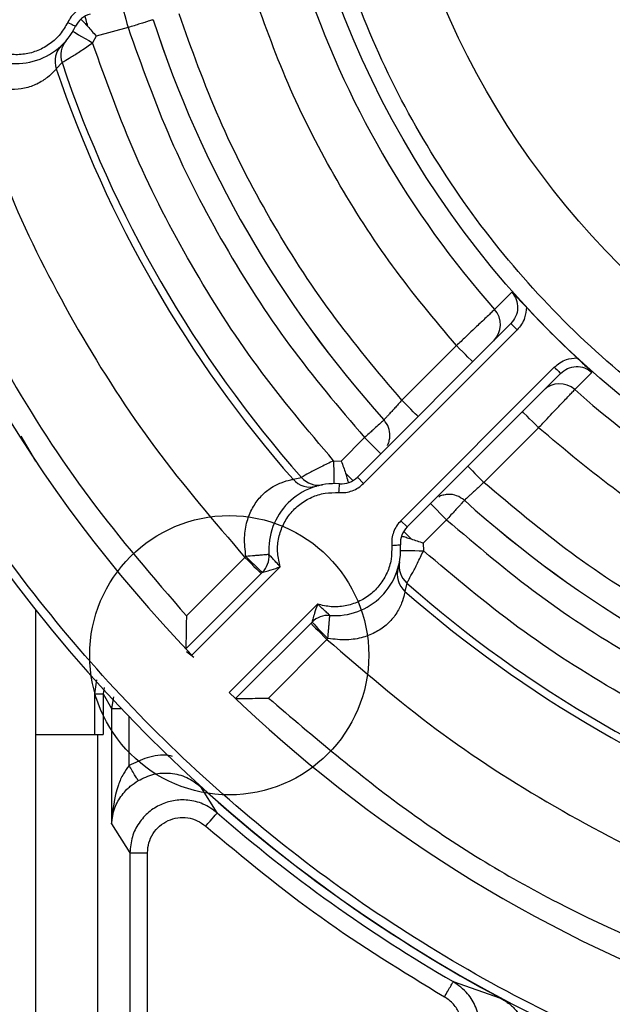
# Model space of a CAD drawing. Header units: inches. Extents: x 170 to 288, y 234 to 248.
# Tile 458 of 480: x 260.2715 to 260.3158, y 244.5656 to 244.639. Entities that reach past the tile are written whole.
import ezdxf

# ---------------------------------------------------------------- set-up
doc = ezdxf.new("R2010")
doc.units = ezdxf.units.IN
doc.header["$LTSCALE"] = 0.25
doc.header["$MEASUREMENT"] = 0
doc.layers.add('ANNOTATIONS', color=1, linetype='Continuous')
doc.layers.add('STANDARD Z GUIDE MOTOR RH', color=7, linetype='Continuous')
doc.styles.add('ARIAL', font='arial.ttf', dxfattribs={"height": 0.09375})
doc.dimstyles.new('STANDARD$0', dxfattribs={"dimtxt": 0.09375, "dimasz": 0.09375, "dimexe": 0.03125, "dimexo": 0.046875, "dimgap": 0.09, "dimtad": 0, "dimtih": 1, "dimtoh": 1, "dimdec": 4, "dimzin": 0, "dimdsep": 46, "dimtxsty": 'ARIAL', "dimcen": 0.09, "dimadec": 0, "dimazin": 0, "dimtfac": 1, "dimtdec": 4, "dimtofl": 0, "dimtmove": 0, "dimatfit": 1, "dimfxl": 1, "dimtolj": 1, "dimtzin": 0, "dimarcsym": 0})

# ---------------------------------------------------------------- blocks, each defined once
blk = doc.blocks.new('*D54')
at = {"layer": 'ANNOTATIONS', "color": 0, "lineweight": -2, "transparency": 16777216}
for p, q in [((260.8643552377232, 245.1923245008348), (261.4626251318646, 245.1923245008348)), ((261.4313751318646, 245.0985745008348), (261.4313751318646, 244.8065568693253)), ((261.4313751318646, 244.2375278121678), (261.4313751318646, 244.5295454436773)), ((259.7476886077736, 244.1437778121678), (261.4626251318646, 244.1437778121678))]:
    blk.add_line(p, q, dxfattribs=at)
at = {"layer": 'ANNOTATIONS', "color": 0, "transparency": 16777216}
for points in [[(261.4157501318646, 245.0985745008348), (261.4470001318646, 245.0985745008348), (261.4313751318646, 245.1923245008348)], [(261.4157501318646, 244.2375278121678), (261.4470001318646, 244.2375278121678), (261.4313751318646, 244.1437778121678)]]:
    blk.add_solid(points, dxfattribs=at)
at = {"layer": 'defpoints', "color": 0, "transparency": 16777216}
for p in [(260.8174802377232, 245.1923245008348), (261.4313751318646, 245.1923245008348), (259.7008136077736, 244.1437778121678)]:
    blk.add_point(p, dxfattribs=at)
at = {"layer": 'ANNOTATIONS', "color": 0, "transparency": 16777216, "insert": (261.4313751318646, 244.6680511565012), "char_height": 0.09375, "attachment_point": 5, "style": 'ARIAL'}
blk.add_mtext('\\A1;HEADROOM', dxfattribs=at)

msp = doc.modelspace()

# ---------------------------------------------------------------- linework, layer by layer
at = {"layer": 'STANDARD Z GUIDE MOTOR RH'}
for p, q in [((260.2796028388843, 244.6384216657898), (260.277221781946, 244.6377836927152)), ((260.277221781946, 244.6377836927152), (260.2769516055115, 244.6372812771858)), ((260.2744521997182, 244.6368686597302), (260.2745049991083, 244.6369586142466)), ((260.2745045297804, 244.6369602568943), (260.2745032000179, 244.6369649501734)), ((260.2746736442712, 244.6358165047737), (260.2742393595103, 244.6353484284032)), ((260.3082552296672, 244.6186885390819), (260.3069679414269, 244.6174050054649)), ((260.2967225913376, 244.6048903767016), (260.3081757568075, 244.6163434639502)), ((260.3081757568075, 244.6163434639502), (260.3086396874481, 244.6158794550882)), ((260.2971866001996, 244.6044263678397), (260.3086396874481, 244.6158794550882)), ((260.3041224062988, 244.6147027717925), (260.3000444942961, 244.6106249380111)), ((260.3114235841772, 244.6130955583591), (260.2999704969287, 244.6016424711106)), ((260.3118875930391, 244.6126316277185), (260.3004345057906, 244.6011784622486)), ((260.3129491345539, 244.6114238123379), (260.3142326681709, 244.6127111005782)), ((260.2727182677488, 244.6060823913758), (260.2716182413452, 244.607955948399)), ((260.3061690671, 244.6045003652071), (260.3102469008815, 244.6085782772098)), ((260.2955162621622, 244.6060967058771), (260.2972593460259, 244.6078397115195)), ((260.2949460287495, 244.6061139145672), (260.2955162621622, 244.6060967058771)), ((260.2919160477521, 244.6047314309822), (260.2925385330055, 244.6048734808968)), ((260.2971866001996, 244.6044263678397), (260.2967225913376, 244.6048903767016)), ((260.2934433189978, 244.6041564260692), (260.2933390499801, 244.604155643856)), ((260.2934478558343, 244.6041517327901), (260.2934444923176, 244.6041551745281)), ((260.3021775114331, 244.6029215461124), (260.3033838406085, 244.6017152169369)), ((260.2999704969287, 244.6016424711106), (260.3004345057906, 244.6011784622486)), ((260.3033838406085, 244.6017152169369), (260.3016408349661, 244.5999721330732)), ((260.3016408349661, 244.5999721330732), (260.3016580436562, 244.5994018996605)), ((260.2839600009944, 244.594540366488), (260.2883283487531, 244.5989087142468)), ((260.2884016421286, 244.5989838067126), (260.2883283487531, 244.5989087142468)), ((260.2839189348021, 244.5920866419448), (260.2896281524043, 244.597795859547)), ((260.2843727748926, 244.5916125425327), (260.2909639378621, 244.5982036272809)), ((260.2996993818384, 244.59790044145), (260.2996958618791, 244.597903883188)), ((260.299699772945, 244.5977949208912), (260.2997006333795, 244.5978992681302)), ((260.3004176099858, 244.5969944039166), (260.3002755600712, 244.5963719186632)), ((260.2937477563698, 244.5954198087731), (260.2871566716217, 244.5888286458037)), ((260.2727182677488, 244.5633945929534), (260.2727182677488, 244.5949680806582)), ((260.293339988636, 244.5940840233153), (260.2876307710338, 244.5883748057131)), ((260.290084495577, 244.5884158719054), (260.2944528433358, 244.5927842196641)), ((260.2944528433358, 244.5927842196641), (260.2945279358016, 244.5928575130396)), ((260.2845130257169, 244.5914510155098), (260.2839661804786, 244.5918707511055)), ((260.2772574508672, 244.5897659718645), (260.2770902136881, 244.5887193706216)), ((260.277817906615, 244.5892028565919), (260.2777460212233, 244.5887193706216)), ((260.2770902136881, 244.5887193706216), (260.2777460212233, 244.5887193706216)), ((260.2770902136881, 244.5887193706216), (260.2770902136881, 244.585704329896)), ((260.2777460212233, 244.5887193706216), (260.2777460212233, 244.585704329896)), ((260.2777460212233, 244.5887193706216), (260.2783670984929, 244.5876401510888)), ((260.2785061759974, 244.5885111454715), (260.2783670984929, 244.5876401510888)), ((260.2783670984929, 244.5876401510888), (260.2783670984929, 244.5790270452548)), ((260.2783670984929, 244.5876401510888), (260.2790925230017, 244.5876401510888)), ((260.279678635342, 244.5833808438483), (260.279678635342, 244.5870275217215)), ((260.2727182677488, 244.585704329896), (260.2777460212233, 244.585704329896)), ((260.2773114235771, 244.585704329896), (260.2773114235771, 244.5574891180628)), ((260.2862643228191, 244.5798480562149), (260.2850377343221, 244.5817978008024)), ((260.2783670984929, 244.5790270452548), (260.2797419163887, 244.5768829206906)), ((260.2797419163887, 244.5768829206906), (260.2797419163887, 244.5599195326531)), ((260.2797419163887, 244.5768829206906), (260.2810534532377, 244.5768829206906)), ((260.2810534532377, 244.5612310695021), (260.2810534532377, 244.5768829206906)), ((260.3038821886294, 244.5672648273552), (260.3074033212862, 244.5660427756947))]:
    msp.add_line(p, q, dxfattribs=at)
at = {"layer": 'STANDARD Z GUIDE MOTOR RH', "flags": 128}
for points in [[(260.2791612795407, 244.6400696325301), (260.2791697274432, 244.6400379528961), (260.2791948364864, 244.639944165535), (260.2792356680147, 244.6397918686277), (260.2792905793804, 244.639586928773), (260.2793575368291, 244.639337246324), (260.2794338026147, 244.6390522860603), (260.2795166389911, 244.6387431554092), (260.2796028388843, 244.6384216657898)], [(260.2750951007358, 244.6388119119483), (260.2752103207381, 244.6387562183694), (260.2753211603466, 244.6387026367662), (260.2754233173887, 244.6386532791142), (260.2755128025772, 244.6386099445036), (260.2755862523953, 244.638574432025), (260.2756408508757, 244.6385480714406), (260.2756744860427, 244.6385318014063), (260.2756858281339, 244.6385263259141)], [(260.2765995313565, 244.6385116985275), (260.2765628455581, 244.638648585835), (260.2765287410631, 244.6387759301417), (260.276497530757, 244.6388923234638), (260.276469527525, 244.6389967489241), (260.2764450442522, 244.6390881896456), (260.2764243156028, 244.639165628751), (260.2764074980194, 244.6392284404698), (260.2763947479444, 244.6392758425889)], [(260.2754851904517, 244.6381532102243), (260.2755133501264, 244.6381364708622), (260.2755968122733, 244.6380868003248), (260.2757322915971, 244.6380062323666), (260.2759147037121, 244.6378978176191), (260.2761369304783, 244.637765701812), (260.2763904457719, 244.637614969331), (260.2766654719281, 244.6374513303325), (260.2769516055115, 244.6372812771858)], [(260.3053287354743, 244.613496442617), (260.305305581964, 244.6135195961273), (260.3052369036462, 244.613588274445), (260.3049754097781, 244.6138497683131), (260.3047926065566, 244.6140325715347), (260.3045840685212, 244.6142411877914), (260.3043576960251, 244.6144674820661), (260.3041224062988, 244.6147027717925)], [(260.3114235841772, 244.6130955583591), (260.3115140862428, 244.6130050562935), (260.3116011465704, 244.6129179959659), (260.3116814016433, 244.6128378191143), (260.3117516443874, 244.6127674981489), (260.3118093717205, 244.6127097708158), (260.3118522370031, 244.6126669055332), (260.3118786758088, 244.6126405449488), (260.3118875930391, 244.6126316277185)], [(260.3012509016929, 244.6094186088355), (260.3012276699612, 244.6094417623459), (260.3011590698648, 244.6095104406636), (260.3010475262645, 244.6096219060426), (260.3008974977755, 244.6097719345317), (260.3007146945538, 244.6099547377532), (260.3002798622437, 244.6103895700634), (260.3000444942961, 244.6106249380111)], [(260.3102469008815, 244.6085782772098), (260.3100116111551, 244.6088135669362), (260.3097853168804, 244.6090399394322), (260.3095767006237, 244.6092484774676), (260.3093938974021, 244.6094312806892), (260.309132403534, 244.6096927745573), (260.3090637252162, 244.609761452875), (260.309040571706, 244.6097846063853)], [(260.2972593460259, 244.6078397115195), (260.2974946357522, 244.6076044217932), (260.297720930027, 244.6073780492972), (260.2979295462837, 244.6071695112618), (260.2981123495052, 244.6069867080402), (260.2983738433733, 244.6067252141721), (260.2984425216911, 244.6066565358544), (260.2984656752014, 244.6066333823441)], [(260.2949460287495, 244.6061139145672), (260.2949503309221, 244.6057810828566), (260.2949544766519, 244.6054610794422), (260.2949582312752, 244.605166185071), (260.2949615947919, 244.604907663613), (260.2949643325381, 244.604695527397), (260.2949662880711, 244.6045378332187), (260.2949675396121, 244.6044407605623), (260.29496800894, 244.6044079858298)], [(260.3049627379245, 244.6057067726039), (260.3049858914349, 244.6056835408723), (260.3050545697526, 244.6056149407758), (260.3051660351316, 244.6055033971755), (260.3053160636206, 244.6053533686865), (260.3054988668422, 244.6051705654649), (260.3061690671, 244.6045003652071)], [(260.2963950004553, 244.6046343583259), (260.2963602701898, 244.6046690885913), (260.2963143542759, 244.6047150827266), (260.2962576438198, 244.6047717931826), (260.2961906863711, 244.60483867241), (260.2961142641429, 244.6049151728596), (260.2960290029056, 244.6050003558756), (260.2959358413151, 244.6050935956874), (260.295835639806, 244.6051937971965)], [(260.295343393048, 244.6037408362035), (260.2953527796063, 244.6038684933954), (260.2953617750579, 244.6039912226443), (260.2953700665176, 244.6041044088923), (260.2953773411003, 244.6042035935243), (260.2953833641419, 244.6042849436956), (260.2953877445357, 244.6043454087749), (260.2953904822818, 244.6043826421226), (260.2953914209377, 244.6043952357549)], [(260.3007379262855, 244.600291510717), (260.3006377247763, 244.6003917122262), (260.3005444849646, 244.6004848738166), (260.3004593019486, 244.6005701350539), (260.300382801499, 244.6006465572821), (260.3003159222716, 244.6007135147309), (260.3002592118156, 244.6007702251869), (260.3002132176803, 244.6008161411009), (260.3001784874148, 244.6008508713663)], [(260.2992849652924, 244.5997992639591), (260.2994126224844, 244.5998086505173), (260.2995353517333, 244.5998176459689), (260.2996485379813, 244.5998259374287), (260.2997477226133, 244.5998332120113), (260.2998290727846, 244.5998392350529), (260.2998895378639, 244.5998436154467), (260.2999267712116, 244.5998463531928), (260.2999393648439, 244.5998472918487)], [(260.2999521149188, 244.5994238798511), (260.2999848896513, 244.5994234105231), (260.3000819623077, 244.5994221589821), (260.300239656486, 244.5994202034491), (260.300451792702, 244.5994174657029), (260.30071031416, 244.5994141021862), (260.3010052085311, 244.599410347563), (260.3013252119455, 244.5994062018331), (260.3016580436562, 244.5994018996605)], [(260.2883283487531, 244.5989087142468), (260.2885636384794, 244.5986734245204), (260.2887899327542, 244.5984470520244), (260.2889985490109, 244.598238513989), (260.2891813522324, 244.5980557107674), (260.2894428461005, 244.5977942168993), (260.289511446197, 244.5977255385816), (260.2895346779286, 244.5977023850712)], [(260.2932465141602, 244.5939905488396), (260.2934498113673, 244.5937872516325), (260.2935998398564, 244.5936372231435), (260.2937826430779, 244.5934544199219), (260.2939911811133, 244.5932458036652), (260.2942174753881, 244.5930195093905), (260.2944528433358, 244.5927842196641)], [(260.2854022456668, 244.5788588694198), (260.2855686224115, 244.5790498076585), (260.2857287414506, 244.5792334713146), (260.2858765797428, 244.5794031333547), (260.2860065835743, 244.5795523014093), (260.2861139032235, 244.579675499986), (260.2861944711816, 244.5797678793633), (260.2862452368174, 244.5798261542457), (260.2862643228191, 244.5798480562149)]]:
    msp.add_lwpolyline(points, dxfattribs=at)
at = {"layer": 'STANDARD Z GUIDE MOTOR RH'}
for centre, radius in [((260.3599886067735, 244.6644444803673), 0.06900244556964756), ((260.3599886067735, 244.6644444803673), 0.06181102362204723), ((260.2871539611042, 244.591609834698), 0.01041666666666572)]:
    msp.add_circle(centre, radius, dxfattribs=at)
for centre, radius, start, end in [((260.3599886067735, 244.6644444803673), 0.1115485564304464, 109.7499227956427, 250.2500886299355), ((260.3599886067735, 244.6644444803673), 0.0708795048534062, 198.4208054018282, 221.5791945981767), ((260.277221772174, 244.6377836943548), 0.001706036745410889, 104.9999999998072, 154.1966134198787), ((260.3599886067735, 244.6644444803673), 0.08252803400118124, 197.9483486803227, 222.052077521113), ((260.3599886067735, 244.6644444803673), 0.08252624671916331, 197.9471520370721, 222.0528479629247), ((260.2712552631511, 244.6406684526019), 0.004921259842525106, 235.8033865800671, 334.1966134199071), ((260.2762887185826, 244.6363602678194), 0.00170415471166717, 139.4435320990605, 198.6073445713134), ((260.2758529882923, 244.6358975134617), 0.00170449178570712, 133.9450942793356, 198.79239514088), ((260.3599886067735, 244.6644444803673), 0.0899900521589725, 198.5494945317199, 221.4505054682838), ((260.3599886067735, 244.6644444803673), 0.1049868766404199, 196.0743588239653, 223.9256411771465), ((260.3599886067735, 244.6644444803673), 0.09055118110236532, 198.7428558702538, 221.2571441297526), ((260.3599886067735, 244.6644444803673), 0.069012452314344, 222.7804080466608, 227.2195919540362), ((260.305697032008, 244.6162723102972), 0.001702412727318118, 315.1047190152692, 41.70895029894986), ((260.3118164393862, 244.610152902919), 0.001702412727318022, 48.29104970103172, 134.895280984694), ((260.3599886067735, 244.6644444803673), 0.07087950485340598, 228.4208054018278, 251.5791945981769), ((260.2950312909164, 244.5994871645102), 0.004921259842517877, 85.80338658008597, 184.1966134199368), ((260.2931984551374, 244.6058546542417), 0.001704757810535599, 221.2141729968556, 286.0496422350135), ((260.2938170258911, 244.6060006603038), 0.001704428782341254, 221.4009155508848, 280.554992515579), ((260.2955162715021, 244.6060966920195), 0.001706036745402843, 265.8033865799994, 314.9999999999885), ((260.3599886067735, 244.6644444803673), 0.08252803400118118, 227.9464191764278, 252.05286173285), ((260.3599886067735, 244.6644444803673), 0.08252624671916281, 227.9471520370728, 252.0528479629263), ((260.3016408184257, 244.5999721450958), 0.001706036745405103, 134.9999999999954, 184.1966134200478), ((260.2950312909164, 244.5994871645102), 0.004921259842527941, 265.803386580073, 4.19661341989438), ((260.2884217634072, 244.5990021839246), 0.00170603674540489, 315.0000000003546, 4.196613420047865), ((260.307576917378, 244.6175544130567), 0.02669379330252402, 224.0822306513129, 227.7478414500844), ((260.3015446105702, 244.5982728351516), 0.001704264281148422, 169.4418686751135, 228.6022232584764), ((260.3013987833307, 244.5976543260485), 0.001704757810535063, 163.9503577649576, 228.7858270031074), ((260.3599886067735, 244.6644444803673), 0.08999005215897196, 228.5494945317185, 251.4505054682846), ((260.3599886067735, 244.6644444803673), 0.09055118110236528, 228.7428558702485, 251.2571441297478), ((260.2945463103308, 244.592877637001), 0.001706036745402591, 85.80338657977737, 134.9999999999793), ((260.3130985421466, 244.61203278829), 0.0266937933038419, 222.2521585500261, 225.9177693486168), ((260.3599886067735, 244.6644444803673), 0.1049868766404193, 226.074358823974, 249.635865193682), ((260.3599886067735, 244.6644444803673), 0.1115710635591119, 227.7956625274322, 241.880216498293), ((260.3599886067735, 244.6644444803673), 0.1122132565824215, 228.928423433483, 240.0001373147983)]:
    msp.add_arc(centre, radius, start, end, dxfattribs=at)
for points, knots in [([(260.3599886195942, 244.5967494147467), (260.3570357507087, 244.5968608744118), (260.3511270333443, 244.5970839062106), (260.3424172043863, 244.5988821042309), (260.3340087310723, 244.6017203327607), (260.3260436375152, 244.6056514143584), (260.318659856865, 244.6105839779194), (260.3119842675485, 244.6164404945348), (260.30612804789, 244.6231160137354), (260.3011944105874, 244.6304999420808), (260.2972679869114, 244.6384650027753), (260.2944122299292, 244.6468735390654), (260.2926798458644, 244.6555833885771), (260.2921003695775, 244.6644447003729), (260.2926798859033, 244.6733060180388), (260.2944123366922, 244.6820158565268), (260.2972681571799, 244.6904243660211), (260.301194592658, 244.6983894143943), (260.3061283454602, 244.7057732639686), (260.3119845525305, 244.7124487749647), (260.3186601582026, 244.7183052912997), (260.3260439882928, 244.7232377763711), (260.3340091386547, 244.7271686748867), (260.3424174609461, 244.7300070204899), (260.3511273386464, 244.7318050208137), (260.357035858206, 244.7320280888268), (260.3599886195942, 244.7321395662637)], [0, 0, 0, 0, 0.04165385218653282, 0.08334973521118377, 0.1249999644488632, 0.1666533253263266, 0.2083498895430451, 0.2500000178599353, 0.2916530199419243, 0.3333499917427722, 0.3750000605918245, 0.4166533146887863, 0.4583498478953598, 0.5000000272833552, 0.5416531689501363, 0.5833497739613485, 0.6250000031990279, 0.666653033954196, 0.7083499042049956, 0.7500000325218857, 0.7916530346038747, 0.833349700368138, 0.8749999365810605, 0.9166529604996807, 0.9583476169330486, 1, 1, 1, 1]), ([(260.3224089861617, 244.5601137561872), (260.3191153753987, 244.5614038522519), (260.3125264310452, 244.5639847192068), (260.3031704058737, 244.5690304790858), (260.2943098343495, 244.5748809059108), (260.2860557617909, 244.5815677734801), (260.2784764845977, 244.5890083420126), (260.2716438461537, 244.5971405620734), (260.265617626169, 244.6058871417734), (260.2604565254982, 244.6151699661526), (260.2562012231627, 244.6249032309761), (260.252913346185, 244.6349990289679), (260.250532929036, 244.6453589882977), (260.2497940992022, 244.6523964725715), (260.2494247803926, 244.6559142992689)], [0, 0, 0, 0, 0.083320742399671, 0.1666850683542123, 0.2499998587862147, 0.3333196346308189, 0.4166846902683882, 0.4999996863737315, 0.5833200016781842, 0.666685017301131, 0.7499997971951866, 0.8333198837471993, 0.9166816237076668, 1, 1, 1, 1]), ([(260.3041224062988, 244.6147027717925), (260.302486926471, 244.6166502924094), (260.2992160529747, 244.6205452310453), (260.2951128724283, 244.6269883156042), (260.291584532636, 244.633763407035), (260.2898468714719, 244.6385435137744), (260.2889779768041, 244.6409337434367)], [0, 0, 0, 0, 0.2500072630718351, 0.5000013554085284, 0.7499822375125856, 1, 1, 1, 1]), ([(260.2766104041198, 244.6400654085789), (260.2764494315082, 244.6400117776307), (260.2761278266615, 244.6399046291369), (260.275706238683, 244.6396155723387), (260.275343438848, 244.6392556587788), (260.2751779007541, 244.6389598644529), (260.2750951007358, 244.6388119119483)], [0, 0, 0, 0, 0.2502701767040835, 0.5000111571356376, 0.7499120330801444, 0.9999999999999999, 0.9999999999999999, 0.9999999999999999, 0.9999999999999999]), ([(260.2750951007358, 244.6388119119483), (260.274922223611, 244.6385106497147), (260.274576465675, 244.6379081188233), (260.2738007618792, 244.6371968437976), (260.2728908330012, 244.636682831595), (260.2718801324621, 244.636406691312), (260.2708327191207, 244.6363811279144), (260.2698135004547, 244.6366121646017), (260.2688662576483, 244.6370708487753), (260.268362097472, 244.6375487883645), (260.2681100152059, 244.6377877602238)], [0, 0, 0, 0, 0.1249975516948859, 0.249997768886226, 0.3750033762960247, 0.4999971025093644, 0.6249952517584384, 0.7499989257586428, 0.8749983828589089, 1, 1, 1, 1]), ([(260.2760795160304, 244.6390509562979), (260.2761567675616, 244.6389747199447), (260.2762973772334, 244.6388359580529), (260.2765056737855, 244.6386124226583), (260.2765995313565, 244.6385116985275)], [0, 0, 0, 0, 0.5494041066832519, 1, 1, 1, 1]), ([(260.2814779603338, 244.6390148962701), (260.2814601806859, 244.6390093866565), (260.2814173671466, 244.6389961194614), (260.2811790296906, 244.638921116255), (260.2808453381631, 244.6388156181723), (260.2804900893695, 244.6387028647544), (260.2800654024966, 244.6385681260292), (260.2797577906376, 244.6384707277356), (260.2796028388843, 244.6384216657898)], [0, 0, 0, 0, 0.1613022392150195, 0.3884171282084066, 0.5267240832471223, 0.6780884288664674, 0.8378451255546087, 0.9999999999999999, 0.9999999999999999, 0.9999999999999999, 0.9999999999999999]), ([(260.3000444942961, 244.6106249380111), (260.2982402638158, 244.6127589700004), (260.2946317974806, 244.6170270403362), (260.2901137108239, 244.6241021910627), (260.2862454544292, 244.6315525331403), (260.2843534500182, 244.6368115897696), (260.2834074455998, 244.6394411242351)], [0, 0, 0, 0, 0.2499998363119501, 0.5000004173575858, 0.7499996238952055, 1, 1, 1, 1]), ([(260.2765995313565, 244.6385116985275), (260.2766995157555, 244.6383978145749), (260.2769006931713, 244.6381686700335), (260.2771143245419, 244.6379125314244), (260.277221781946, 244.6377836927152)], [0, 0, 0, 0, 0.4969961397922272, 0.9999999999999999, 0.9999999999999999, 0.9999999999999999, 0.9999999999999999]), ([(260.2796028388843, 244.6384216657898), (260.2806009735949, 244.6356283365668), (260.2825972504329, 244.6300416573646), (260.2866992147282, 244.6221308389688), (260.2914992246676, 244.6146230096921), (260.2953393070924, 244.6101008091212), (260.2972593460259, 244.6078397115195)], [0, 0, 0, 0, 0.2499983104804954, 0.4999984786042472, 0.7499995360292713, 0.9999999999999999, 0.9999999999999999, 0.9999999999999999, 0.9999999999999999]), ([(260.2746736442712, 244.6358165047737), (260.2747174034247, 244.6358422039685), (260.2748043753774, 244.6358932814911), (260.2753399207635, 244.6362170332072), (260.2760869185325, 244.6366872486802), (260.2766632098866, 244.63708315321), (260.2769516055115, 244.6372812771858)], [0, 0, 0, 0, 0.2461808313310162, 0.4892879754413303, 0.7444224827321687, 1, 1, 1, 1]), ([(260.2949460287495, 244.6061139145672), (260.2929957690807, 244.6084228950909), (260.2890952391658, 244.6130408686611), (260.2842097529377, 244.6206935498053), (260.2800251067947, 244.6287508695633), (260.2779761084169, 244.6344378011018), (260.2769516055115, 244.6372812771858)], [0, 0, 0, 0, 0.2499997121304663, 0.5000007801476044, 0.749999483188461, 0.9999999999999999, 0.9999999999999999, 0.9999999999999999, 0.9999999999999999]), ([(260.2674028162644, 244.635152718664), (260.2685674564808, 244.6318338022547), (260.2708967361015, 244.6251959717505), (260.2757474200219, 244.6158078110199), (260.2814525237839, 244.6069129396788), (260.2860363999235, 244.6015767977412), (260.2883283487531, 244.5989087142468)], [0, 0, 0, 0, 0.2500000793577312, 0.4999999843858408, 0.7499988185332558, 1, 1, 1, 1]), ([(260.2742393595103, 244.6353484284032), (260.2742012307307, 244.6353021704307), (260.2741214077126, 244.6352053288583), (260.2736441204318, 244.6347250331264), (260.2728962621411, 244.6342235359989), (260.2719440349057, 244.6338737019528), (260.2708971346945, 244.633764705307), (260.2697824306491, 244.6339162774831), (260.2685958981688, 244.6343590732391), (260.2678847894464, 244.6348931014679), (260.2675045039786, 244.6351786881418)], [0, 0, 0, 0, 0.1368060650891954, 0.2864049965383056, 0.4285196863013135, 0.5479188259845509, 0.6537537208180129, 0.7573687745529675, 0.8702461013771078, 1, 1, 1, 1]), ([(260.2614356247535, 244.6335537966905), (260.2626813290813, 244.6299776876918), (260.2651727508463, 244.6228254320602), (260.2703896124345, 244.6127144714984), (260.276537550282, 244.6031410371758), (260.281485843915, 244.5974072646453), (260.2839600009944, 244.594540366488)], [0, 0, 0, 0, 0.249998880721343, 0.5000003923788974, 0.7499991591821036, 1, 1, 1, 1]), ([(260.3082552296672, 244.6186885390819), (260.3083799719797, 244.6185112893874), (260.3086295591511, 244.6181566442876), (260.308716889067, 244.617499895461), (260.3085835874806, 244.6168510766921), (260.3083117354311, 244.6165127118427), (260.3081757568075, 244.6163434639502)], [0, 0, 0, 0, 0.249671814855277, 0.4995488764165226, 0.7496776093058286, 1, 1, 1, 1]), ([(260.3082552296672, 244.6186885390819), (260.3084801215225, 244.6184623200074), (260.3088205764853, 244.6181198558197), (260.3092054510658, 244.6177107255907), (260.3093360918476, 244.6175718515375)], [0, 0, 0, 0, 0.6605627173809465, 1, 1, 1, 1]), ([(260.3093360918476, 244.6175718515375), (260.3093109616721, 244.6173039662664), (260.3092690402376, 244.616857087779), (260.3089941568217, 244.6162837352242), (260.3087579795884, 244.6160143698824), (260.3086396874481, 244.6158794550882)], [0, 0, 0, 0, 0.4275972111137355, 0.7133053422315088, 1, 1, 1, 1]), ([(260.3069679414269, 244.6174050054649), (260.3069026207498, 244.6173431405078), (260.3067673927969, 244.6172150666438), (260.3061412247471, 244.6166204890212), (260.3054329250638, 244.6159492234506), (260.3047636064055, 244.6153128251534), (260.304346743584, 244.6149162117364), (260.3041224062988, 244.6147027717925)], [0, 0, 0, 0, 0.2410675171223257, 0.4990619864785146, 0.7039654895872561, 0.8406872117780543, 1, 1, 1, 1]), ([(260.3114235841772, 244.6130955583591), (260.3115584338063, 244.6132137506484), (260.3118278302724, 244.613449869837), (260.3124010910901, 244.6137249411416), (260.3128480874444, 244.6137668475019), (260.3131159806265, 244.6137919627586)], [0, 0, 0, 0, 0.286521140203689, 0.572398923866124, 1, 1, 1, 1]), ([(260.3131159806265, 244.6137919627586), (260.3132548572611, 244.6136613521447), (260.3136640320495, 244.6132765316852), (260.3140064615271, 244.6129360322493), (260.3142326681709, 244.6127111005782)], [0, 0, 0, 0, 0.3394066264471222, 1, 1, 1, 1]), ([(260.3118875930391, 244.6126316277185), (260.3120568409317, 244.6127676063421), (260.3123952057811, 244.6130394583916), (260.31304402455, 244.613172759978), (260.3137007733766, 244.6130854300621), (260.3140554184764, 244.6128358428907), (260.3142326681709, 244.6127111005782)], [0, 0, 0, 0, 0.2503223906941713, 0.5004511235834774, 0.7503281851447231, 1, 1, 1, 1]), ([(260.3102469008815, 244.6085782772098), (260.3104603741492, 244.6088026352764), (260.3108570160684, 244.6092195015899), (260.3114933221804, 244.6098889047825), (260.3121646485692, 244.6105970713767), (260.3127591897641, 244.6112232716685), (260.3128872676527, 244.6113584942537), (260.3129491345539, 244.6114238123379)], [0, 0, 0, 0, 0.1593313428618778, 0.2960440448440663, 0.500939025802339, 0.7589329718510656, 1, 1, 1, 1]), ([(260.3000444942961, 244.6106249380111), (260.2999550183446, 244.6105267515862), (260.2997761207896, 244.6103304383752), (260.2995179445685, 244.6100480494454), (260.2992812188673, 244.6097892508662), (260.2990750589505, 244.6095642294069), (260.298907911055, 244.6093819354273), (260.2987877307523, 244.6092510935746), (260.298714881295, 244.609171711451), (260.2987120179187, 244.6091686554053), (260.2987105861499, 244.6091671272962)], [0, 0, 0, 0, 0.1252088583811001, 0.2503416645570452, 0.3754872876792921, 0.5004974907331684, 0.6254592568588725, 0.7503029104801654, 0.8751444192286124, 1, 1, 1, 1]), ([(260.2987105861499, 244.6091671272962), (260.2986833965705, 244.6091423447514), (260.2986274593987, 244.6090913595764), (260.2983076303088, 244.6087982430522), (260.297936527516, 244.6084598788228), (260.2975861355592, 244.6081389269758), (260.2973729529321, 244.6079437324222), (260.2972593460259, 244.6078397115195)], [0, 0, 0, 0, 0.2426460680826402, 0.4991962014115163, 0.7111043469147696, 0.8460449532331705, 1, 1, 1, 1]), ([(260.2989587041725, 244.6072562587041), (260.2989677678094, 244.6072687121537), (260.2990488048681, 244.6073800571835), (260.2991098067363, 244.6076332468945), (260.299174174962, 244.6080667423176), (260.2990945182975, 244.608627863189), (260.2988422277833, 244.6089822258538), (260.2987105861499, 244.6091671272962)], [0, 0, 0, 0, 0.02259740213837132, 0.202041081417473, 0.3687876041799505, 0.6706422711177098, 1, 1, 1, 1]), ([(260.3364778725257, 244.5934338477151), (260.3340877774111, 244.5943026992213), (260.3293076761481, 244.5960403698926), (260.3225326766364, 244.5995686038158), (260.3160894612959, 244.6036718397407), (260.312194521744, 244.6069427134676), (260.3102469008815, 244.6085782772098)], [0, 0, 0, 0, 0.2500039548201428, 0.4999986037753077, 0.7499799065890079, 1, 1, 1, 1]), ([(260.2949460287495, 244.6061139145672), (260.2946302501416, 244.6059632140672), (260.2939992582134, 244.605662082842), (260.293218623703, 244.6052502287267), (260.2926703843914, 244.6049484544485), (260.2925826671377, 244.6048985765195), (260.2925385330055, 244.6048734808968)], [0, 0, 0, 0, 0.2555792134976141, 0.5107009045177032, 0.7538136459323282, 1, 1, 1, 1]), ([(260.2955162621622, 244.6060967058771), (260.2955741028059, 244.6059392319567), (260.2956891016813, 244.6056261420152), (260.2957869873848, 244.6053373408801), (260.295835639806, 244.6051937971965)], [0, 0, 0, 0, 0.5029670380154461, 1, 1, 1, 1]), ([(260.295835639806, 244.6051937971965), (260.2958859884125, 244.6050263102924), (260.2959732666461, 244.6047359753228), (260.2960219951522, 244.6045517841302), (260.296042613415, 244.6044738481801)], [0, 0, 0, 0, 0.5768747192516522, 1, 1, 1, 1]), ([(260.2884016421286, 244.5989838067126), (260.2883444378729, 244.5994559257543), (260.2882374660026, 244.6003387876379), (260.2884474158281, 244.6015877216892), (260.2888733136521, 244.6026289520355), (260.2894912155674, 244.6034810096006), (260.2902703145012, 244.6041308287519), (260.2910786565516, 244.6045276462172), (260.2917330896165, 244.6047009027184), (260.2918569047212, 244.6047215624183), (260.2919160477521, 244.6047314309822)], [0, 0, 0, 0, 0.1297502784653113, 0.2426328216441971, 0.3462475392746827, 0.4520764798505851, 0.571481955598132, 0.7135980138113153, 0.8631937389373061, 1, 1, 1, 1]), ([(260.295343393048, 244.6037408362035), (260.2955130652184, 244.6037385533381), (260.2958520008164, 244.6037339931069), (260.2963451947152, 244.6038683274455), (260.2968061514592, 244.6040889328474), (260.2970597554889, 244.6043138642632), (260.2971866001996, 244.6044263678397)], [0, 0, 0, 0, 0.2502937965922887, 0.4999846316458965, 0.7499081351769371, 1, 1, 1, 1]), ([(260.3061690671, 244.6045003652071), (260.3060708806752, 244.6044108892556), (260.3058745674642, 244.6042319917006), (260.3055921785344, 244.6039738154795), (260.3053333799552, 244.6037370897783), (260.3051083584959, 244.6035309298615), (260.3049260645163, 244.6033637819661), (260.3047952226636, 244.6032436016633), (260.30471584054, 244.603170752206), (260.3047127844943, 244.6031678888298), (260.3047112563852, 244.603166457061)], [0, 0, 0, 0, 0.1252088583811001, 0.2503416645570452, 0.3754872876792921, 0.5004974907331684, 0.6254592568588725, 0.7503029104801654, 0.8751444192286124, 1, 1, 1, 1]), ([(260.3349852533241, 244.5878633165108), (260.3323557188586, 244.5888093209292), (260.3270966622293, 244.5907013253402), (260.3196463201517, 244.5945695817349), (260.3125711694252, 244.5990876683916), (260.3083030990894, 244.6026961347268), (260.3061690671, 244.6045003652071)], [0, 0, 0, 0, 0.2500003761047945, 0.4999995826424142, 0.7500001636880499, 1, 1, 1, 1]), ([(260.2909639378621, 244.5982036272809), (260.2908830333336, 244.5985414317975), (260.2907212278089, 244.5992170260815), (260.2907976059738, 244.6002666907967), (260.2911069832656, 244.6012649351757), (260.2916529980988, 244.6021591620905), (260.2923974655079, 244.6028963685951), (260.2932975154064, 244.6034275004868), (260.2943013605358, 244.6037436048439), (260.2949960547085, 244.6037417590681), (260.295343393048, 244.6037408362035)], [0, 0, 0, 0, 0.12500365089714, 0.2500018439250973, 0.3750047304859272, 0.5000033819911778, 0.6250005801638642, 0.7499989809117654, 0.8750026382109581, 1, 1, 1, 1]), ([(260.3047112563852, 244.603166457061), (260.3045263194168, 244.603298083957), (260.3041719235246, 244.6035503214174), (260.3036095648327, 244.6036303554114), (260.3031811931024, 244.6035661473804), (260.3029288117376, 244.6035051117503), (260.302818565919, 244.6034247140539), (260.3028018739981, 244.6034125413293)], [0, 0, 0, 0, 0.3294176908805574, 0.6312652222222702, 0.7999456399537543, 0.9697104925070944, 1, 1, 1, 1]), ([(260.3047112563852, 244.603166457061), (260.3046986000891, 244.6031528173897), (260.304668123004, 244.603119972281), (260.3044991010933, 244.6029358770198), (260.3042629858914, 244.6026775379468), (260.304011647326, 244.6024023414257), (260.3037112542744, 244.6020732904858), (260.3034935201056, 244.6018351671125), (260.3033838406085, 244.6017152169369)], [0, 0, 0, 0, 0.1613008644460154, 0.3884217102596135, 0.5267319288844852, 0.678090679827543, 0.8378442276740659, 1, 1, 1, 1]), ([(260.2999704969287, 244.6016424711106), (260.299857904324, 244.6015155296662), (260.2996329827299, 244.6012619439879), (260.2994123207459, 244.6008008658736), (260.2992781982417, 244.600307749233), (260.2992827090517, 244.5999688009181), (260.2992849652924, 244.5997992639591)], [0, 0, 0, 0, 0.2502849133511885, 0.4999838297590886, 0.749899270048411, 1, 1, 1, 1]), ([(260.3033838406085, 244.6017152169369), (260.3056449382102, 244.5997951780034), (260.310167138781, 244.5959550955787), (260.3176749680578, 244.5911550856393), (260.3255857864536, 244.5870531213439), (260.3311724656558, 244.5850568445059), (260.3339657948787, 244.5840587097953)], [0, 0, 0, 0, 0.2500004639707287, 0.5000015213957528, 0.7500016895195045, 0.9999999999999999, 0.9999999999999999, 0.9999999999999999, 0.9999999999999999]), ([(260.2992849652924, 244.5997992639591), (260.2992858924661, 244.5994519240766), (260.2992877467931, 244.5987572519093), (260.2989715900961, 244.5977534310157), (260.2984405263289, 244.5968533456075), (260.2977032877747, 244.5961088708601), (260.2968090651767, 244.595562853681), (260.2958108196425, 244.5952534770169), (260.2947611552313, 244.5951770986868), (260.2940855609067, 244.5953389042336), (260.2937477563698, 244.5954198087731)], [0, 0, 0, 0, 0.1249974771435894, 0.2499922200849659, 0.3749988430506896, 0.4999961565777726, 0.6249949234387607, 0.7499979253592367, 0.8749962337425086, 0.9999999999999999, 0.9999999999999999, 0.9999999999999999, 0.9999999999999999]), ([(260.3000179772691, 244.600498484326), (260.3001229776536, 244.6004710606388), (260.3003140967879, 244.6004211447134), (260.3006062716, 244.600331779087), (260.3007379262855, 244.600291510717)], [0, 0, 0, 0, 0.5493975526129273, 1, 1, 1, 1]), ([(260.3007379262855, 244.600291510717), (260.3008814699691, 244.6002428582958), (260.3011702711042, 244.6001449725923), (260.3014833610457, 244.6000299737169), (260.3016408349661, 244.5999721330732)], [0, 0, 0, 0, 0.4970329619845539, 1, 1, 1, 1]), ([(260.2901232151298, 244.599127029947), (260.2901012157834, 244.5991233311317), (260.2900672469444, 244.5991176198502), (260.2898588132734, 244.5990983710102), (260.2896395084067, 244.5990795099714), (260.2893645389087, 244.5990571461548), (260.2889599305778, 244.5990252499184), (260.2886219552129, 244.5990001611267), (260.2884016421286, 244.5989838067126)], [0, 0, 0, 0, 0.23449941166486, 0.362086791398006, 0.493268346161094, 0.625504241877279, 0.7558806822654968, 1, 1, 1, 1]), ([(260.2909639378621, 244.5982036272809), (260.2908575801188, 244.5983221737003), (260.2906592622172, 244.5985432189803), (260.2904250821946, 244.5988026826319), (260.2902754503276, 244.5989647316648), (260.2901919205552, 244.5990542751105), (260.2901344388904, 244.5991152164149), (260.2901268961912, 244.599123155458), (260.2901232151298, 244.599127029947)], [0, 0, 0, 0, 0.308471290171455, 0.5751850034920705, 0.6935664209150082, 0.8025297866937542, 0.9036286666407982, 1, 1, 1, 1]), ([(260.3004176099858, 244.5969944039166), (260.3004427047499, 244.5970385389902), (260.3004925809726, 244.5971262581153), (260.3007943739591, 244.59767449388), (260.3012061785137, 244.5984551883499), (260.3015073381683, 244.5990861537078), (260.3016580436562, 244.5994018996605)], [0, 0, 0, 0, 0.2461869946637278, 0.4893003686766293, 0.7444370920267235, 1, 1, 1, 1]), ([(260.3328254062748, 244.5814074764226), (260.3299819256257, 244.5824319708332), (260.3242949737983, 244.5844809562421), (260.3162377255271, 244.5886657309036), (260.3085849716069, 244.5935510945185), (260.3039670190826, 244.5974516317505), (260.3016580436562, 244.5994018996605)], [0, 0, 0, 0, 0.2500005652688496, 0.5000002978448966, 0.7500002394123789, 0.9999999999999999, 0.9999999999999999, 0.9999999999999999, 0.9999999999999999]), ([(260.2896281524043, 244.597795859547), (260.2896309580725, 244.5977965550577), (260.2896367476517, 244.5977979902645), (260.2897013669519, 244.597813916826), (260.2899044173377, 244.5978652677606), (260.2903553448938, 244.5979919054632), (260.2907382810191, 244.5981251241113), (260.2909639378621, 244.5982036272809)], [0, 0, 0, 0, 0.05970088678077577, 0.1231945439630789, 0.2722866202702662, 0.571172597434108, 1, 1, 1, 1]), ([(260.3002755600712, 244.5963719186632), (260.3002656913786, 244.5963127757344), (260.3002450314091, 244.5961889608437), (260.3000717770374, 244.595534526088), (260.2996749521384, 244.5947261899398), (260.2990251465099, 244.5939470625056), (260.2981730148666, 244.5933292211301), (260.2971318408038, 244.5929032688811), (260.2958829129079, 244.5926933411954), (260.2950000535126, 244.5928003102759), (260.2945279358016, 244.5928575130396)], [0, 0, 0, 0, 0.1368064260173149, 0.2864023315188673, 0.428518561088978, 0.5479241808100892, 0.6537582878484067, 0.7573668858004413, 0.8702495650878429, 1, 1, 1, 1]), ([(260.2937477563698, 244.5954198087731), (260.2936692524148, 244.5951941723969), (260.2935360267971, 244.594811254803), (260.2934093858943, 244.5943603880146), (260.2933580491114, 244.5941572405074), (260.2933421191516, 244.5940926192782), (260.2933406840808, 244.594086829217), (260.293339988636, 244.5940840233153)], [0, 0, 0, 0, 0.4287886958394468, 0.7276784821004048, 0.8768038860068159, 0.9402983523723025, 0.9999999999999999, 0.9999999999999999, 0.9999999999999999, 0.9999999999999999]), ([(260.2946711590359, 244.5945790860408), (260.294667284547, 244.5945827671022), (260.2946593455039, 244.5945903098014), (260.2945984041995, 244.5946477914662), (260.2945088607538, 244.5947313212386), (260.2943468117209, 244.5948809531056), (260.2940873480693, 244.5951151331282), (260.2938663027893, 244.5953134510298), (260.2937477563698, 244.5954198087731)], [0, 0, 0, 0, 0.09637133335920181, 0.1974702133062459, 0.3064335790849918, 0.4248149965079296, 0.6915287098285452, 1, 1, 1, 1]), ([(260.2839600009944, 244.594540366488), (260.2839545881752, 244.5942724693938), (260.2839436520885, 244.5937312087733), (260.2839328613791, 244.593080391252), (260.2839263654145, 244.5926286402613), (260.2839220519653, 244.5923402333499), (260.283919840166, 244.592129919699), (260.283919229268, 244.5921007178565), (260.2839189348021, 244.5920866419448)], [0, 0, 0, 0, 0.2442164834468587, 0.4934161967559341, 0.6256118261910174, 0.7423650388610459, 0.8758144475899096, 1, 1, 1, 1]), ([(260.2945279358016, 244.5928575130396), (260.2945442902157, 244.5930778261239), (260.2945693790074, 244.5934158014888), (260.2946012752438, 244.5938204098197), (260.2946236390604, 244.5940953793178), (260.2946425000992, 244.5943146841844), (260.2946617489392, 244.5945231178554), (260.2946674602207, 244.5945570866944), (260.2946711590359, 244.5945790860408)], [0, 0, 0, 0, 0.2441193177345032, 0.374495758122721, 0.506731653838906, 0.6379132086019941, 0.7655005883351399, 1, 1, 1, 1]), ([(260.2944528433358, 244.5927842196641), (260.2971209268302, 244.5904922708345), (260.3024570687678, 244.5859083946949), (260.3113519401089, 244.5802032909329), (260.3207401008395, 244.5753526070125), (260.3273779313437, 244.5730233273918), (260.330696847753, 244.5718586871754)], [0, 0, 0, 0, 0.2500011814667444, 0.5000000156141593, 0.7499999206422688, 1, 1, 1, 1]), ([(260.2876307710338, 244.5883748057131), (260.2876448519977, 244.5883751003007), (260.2876740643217, 244.5883757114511), (260.2878842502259, 244.5883779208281), (260.2881729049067, 244.5883822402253), (260.2886243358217, 244.5883887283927), (260.2892753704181, 244.5883995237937), (260.2898166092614, 244.5884104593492), (260.290084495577, 244.5884158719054)], [0, 0, 0, 0, 0.1241869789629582, 0.2576379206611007, 0.3743066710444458, 0.5065781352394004, 0.75578071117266, 1, 1, 1, 1]), ([(260.290084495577, 244.5884158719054), (260.2934508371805, 244.585551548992), (260.300183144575, 244.579823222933), (260.3115329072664, 244.5728502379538), (260.3196857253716, 244.5694337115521), (260.3237624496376, 244.5677253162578)], [0, 0, 0, 0, 0.3333409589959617, 0.6666447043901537, 1, 1, 1, 1]), ([(260.2829318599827, 244.5840640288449), (260.2828311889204, 244.5840881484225), (260.2822090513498, 244.584237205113), (260.2810406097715, 244.5840356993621), (260.2801191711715, 244.5835926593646), (260.279678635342, 244.5833808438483)], [0, 0, 0, 0, 0.09153310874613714, 0.5656658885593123, 1, 1, 1, 1]), ([(260.279678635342, 244.5833808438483), (260.2795325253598, 244.5831794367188), (260.279202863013, 244.5827250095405), (260.2785676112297, 244.5812859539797), (260.2784542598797, 244.5800089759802), (260.2783670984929, 244.5790270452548)], [0, 0, 0, 0, 0.1553480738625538, 0.3505058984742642, 1, 1, 1, 1]), ([(260.2803550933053, 244.5822596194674), (260.28034109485, 244.5822828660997), (260.2803120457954, 244.5823311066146), (260.2801528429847, 244.5825947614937), (260.2799307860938, 244.5829629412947), (260.2797606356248, 244.5832449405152), (260.279678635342, 244.5833808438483)], [0, 0, 0, 0, 0.2409723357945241, 0.500056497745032, 0.7590632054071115, 1, 1, 1, 1]), ([(260.2783670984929, 244.5790270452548), (260.278419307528, 244.579432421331), (260.2785131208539, 244.5801608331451), (260.2790004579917, 244.581026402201), (260.2794526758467, 244.5815488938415), (260.2798457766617, 244.5819184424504), (260.2801494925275, 244.5821218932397), (260.2803550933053, 244.5822596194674)], [0, 0, 0, 0, 0.3548947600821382, 0.6377029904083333, 0.7709513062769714, 0.844945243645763, 1, 1, 1, 1]), ([(260.2803550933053, 244.5822596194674), (260.2807353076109, 244.5824432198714), (260.281495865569, 244.582810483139), (260.2827781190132, 244.5828643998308), (260.2840248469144, 244.5825597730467), (260.2847000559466, 244.5820518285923), (260.2850377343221, 244.5817978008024)], [0, 0, 0, 0, 0.2498662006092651, 0.4998174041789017, 0.7498539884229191, 1, 1, 1, 1]), ([(260.2862643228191, 244.5798480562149), (260.2859213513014, 244.580095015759), (260.285260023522, 244.5805712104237), (260.2840982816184, 244.5808453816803), (260.2830120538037, 244.5808071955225), (260.282009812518, 244.580495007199), (260.2811126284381, 244.579932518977), (260.2803707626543, 244.5791075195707), (260.2798463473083, 244.5780624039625), (260.2797771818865, 244.577281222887), (260.2797419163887, 244.5768829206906)], [0, 0, 0, 0, 0.1401227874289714, 0.270188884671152, 0.3901919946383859, 0.5000896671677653, 0.6173545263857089, 0.7397631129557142, 0.8673125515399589, 0.9999999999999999, 0.9999999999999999, 0.9999999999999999, 0.9999999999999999]), ([(260.2810534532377, 244.5768829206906), (260.2810742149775, 244.5771331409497), (260.2811157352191, 244.5776335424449), (260.2814429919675, 244.5783232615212), (260.281936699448, 244.5788959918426), (260.2825759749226, 244.5793045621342), (260.2833043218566, 244.5795170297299), (260.2840605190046, 244.5795122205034), (260.2847954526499, 244.5793052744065), (260.2851999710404, 244.5790076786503), (260.2854022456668, 244.5788588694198)], [0, 0, 0, 0, 0.1250186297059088, 0.2500177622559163, 0.3749965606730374, 0.499968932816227, 0.6249398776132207, 0.7499416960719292, 0.8749613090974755, 1, 1, 1, 1]), ([(260.2854022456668, 244.5788588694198), (260.2882190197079, 244.5765217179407), (260.2938525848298, 244.5718474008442), (260.3001016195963, 244.5680348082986), (260.3032261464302, 244.5661285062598)], [0, 0, 0, 0, 0.4999984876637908, 1, 1, 1, 1]), ([(260.3019183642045, 244.5599196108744), (260.3023747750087, 244.5599659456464), (260.3032344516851, 244.5600532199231), (260.3043806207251, 244.5607053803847), (260.3052528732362, 244.561633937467), (260.305783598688, 244.5628148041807), (260.3059162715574, 244.5641066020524), (260.3056289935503, 244.565336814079), (260.3049650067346, 244.566480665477), (260.3042640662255, 244.5669882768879), (260.3038821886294, 244.5672648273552)], [0, 0, 0, 0, 0.1328251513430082, 0.2501840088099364, 0.3765389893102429, 0.4998078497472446, 0.6218781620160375, 0.7495658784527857, 0.863561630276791, 1, 1, 1, 1]), ([(260.3032261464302, 244.5661285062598), (260.3033078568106, 244.5662700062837), (260.3034334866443, 244.5664875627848), (260.3035849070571, 244.566749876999), (260.3036894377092, 244.5669307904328), (260.3037740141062, 244.5670774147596), (260.3038568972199, 244.5672209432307), (260.3038722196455, 244.5672475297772), (260.3038821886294, 244.5672648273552)], [0, 0, 0, 0, 0.239710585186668, 0.3685553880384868, 0.5000116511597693, 0.6314899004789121, 0.7602421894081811, 1, 1, 1, 1]), ([(260.3019183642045, 244.5612310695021), (260.302205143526, 244.5612582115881), (260.3027785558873, 244.5613124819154), (260.3035480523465, 244.5617376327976), (260.3041446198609, 244.562368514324), (260.3045038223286, 244.5631630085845), (260.3045880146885, 244.5640308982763), (260.304385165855, 244.5648752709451), (260.3039305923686, 244.5656278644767), (260.3034609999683, 244.5659615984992), (260.3032261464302, 244.5661285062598)], [0, 0, 0, 0, 0.1250743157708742, 0.2500848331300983, 0.3750308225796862, 0.4999453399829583, 0.6248821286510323, 0.7498513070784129, 0.8748951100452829, 1, 1, 1, 1]), ([(260.3074033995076, 244.5660427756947), (260.3076319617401, 244.5659032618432), (260.3080890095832, 244.5656242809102), (260.3086514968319, 244.5650435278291), (260.309093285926, 244.5643714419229), (260.3093888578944, 244.5636223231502), (260.309527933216, 244.5628294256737), (260.309500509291, 244.5620266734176), (260.3093201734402, 244.5612399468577), (260.3090711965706, 244.5607672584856), (260.3089467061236, 244.5605309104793)], [0, 0, 0, 0, 0.1252337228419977, 0.2504254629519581, 0.3755246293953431, 0.500537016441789, 0.6254716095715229, 0.7503347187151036, 0.8751653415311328, 1, 1, 1, 1])]:
    msp.add_open_spline(points, degree=3, knots=knots, dxfattribs=at)

# ---------------------------------------------------------------- dimensions: what is measured, and where the dimension line sits
at = {"layer": 'ANNOTATIONS'}
dim = msp.add_linear_dim(base=(261.4313751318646, 245.1923245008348), p1=(259.7008136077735, 244.1437778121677), p2=(260.8174802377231, 245.1923245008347), angle=90, text='HEADROOM', dimstyle='STANDARD$0', dxfattribs=at)
dim.commit()
dim.dimension.update_dxf_attribs({"geometry": '*D54', "text_midpoint": (261.4313751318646, 244.6680511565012)})

doc.saveas('drawing.dxf')
